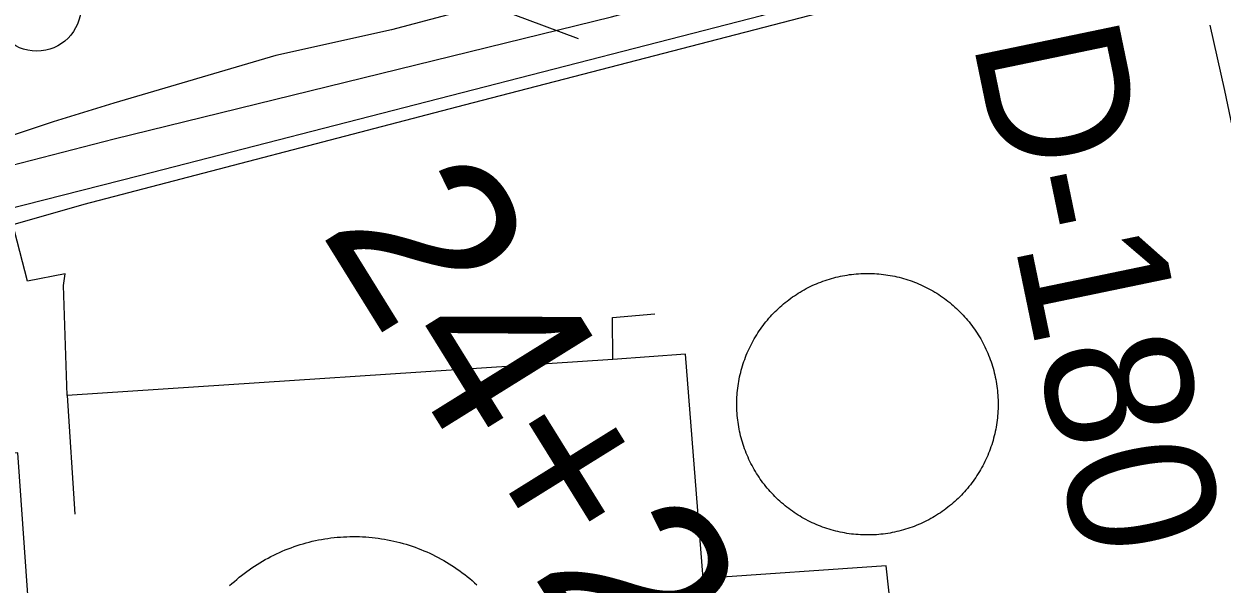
# Model space of a CAD drawing. Extents: x 3598634 to 3636690, y 517270 to 542944.
# Drawn here: x 3617093 to 3617770, y 533706 to 534022 of the extents above; entities that cross this region are included whole.
import ezdxf

# ---------------------------------------------------------------- set-up
doc = ezdxf.new("R2010")
doc.units = 0
for name, color, linetype in [('V-DOMW-TANK', 7, 'Continuous'), ('V-LEVE-TOET', 7, 'Continuous'), ('V-RIVR-RANG-IDEN', 7, 'Continuous'), ('V-ROAD-CNTR', 7, 'Continuous'), ('V-SITE-OTLN', 7, 'Continuous'), ('V-SURV-IDEN', 7, 'Continuous'), ('V-SURV-LINE', 7, 'Continuous'), ('V-TOPO-SHOR', 7, 'Continuous'), ('V-UTIL-LINE', 7, 'Continuous')]:
    doc.layers.add(name, color=color, linetype=linetype)

msp = doc.modelspace()

# ---------------------------------------------------------------- linework, layer by layer
at = {"layer": 'V-DOMW-TANK'}
for points in [[(3617531.43, 533870.87), (3617532.54, 533871.52), (3617533.66, 533872.16), (3617534.8, 533872.77), (3617535.94, 533873.37), (3617537.1, 533873.94), (3617538.26, 533874.49), (3617539.43, 533875.03), (3617540.62, 533875.54), (3617541.81, 533876.03), (3617543.01, 533876.5), (3617544.21, 533876.95), (3617545.43, 533877.38), (3617546.65, 533877.79), (3617547.88, 533878.18), (3617549.12, 533878.54), (3617550.36, 533878.89), (3617551.61, 533879.21), (3617552.86, 533879.51), (3617554.12, 533879.78), (3617555.39, 533880.04), (3617556.65, 533880.27), (3617557.92, 533880.48), (3617559.2, 533880.68), (3617560.48, 533880.84), (3617561.76, 533880.99), (3617563.04, 533881.11), (3617564.33, 533881.21), (3617565.61, 533881.29), (3617566.9, 533881.34), (3617568.19, 533881.37), (3617569.48, 533881.38), (3617570.77, 533881.37), (3617572.06, 533881.34), (3617573.34, 533881.28), (3617574.63, 533881.2), (3617575.92, 533881.1), (3617577.2, 533880.97), (3617578.48, 533880.82), (3617579.76, 533880.66), (3617581.03, 533880.46), (3617582.3, 533880.25), (3617583.57, 533880.01), (3617584.83, 533879.76), (3617586.09, 533879.48), (3617587.34, 533879.17), (3617588.59, 533878.85), (3617589.83, 533878.5), (3617591.07, 533878.14), (3617592.3, 533877.75), (3617593.52, 533877.34), (3617594.73, 533876.91), (3617595.94, 533876.45), (3617597.14, 533875.98), (3617598.33, 533875.49), (3617599.51, 533874.97), (3617600.69, 533874.44), (3617601.85, 533873.88), (3617603, 533873.31), (3617604.14, 533872.71), (3617605.28, 533872.09), (3617606.4, 533871.45), (3617607.51, 533870.8), (3617608.6, 533870.13), (3617609.69, 533869.43), (3617610.77, 533868.72), (3617611.83, 533867.99), (3617612.88, 533867.24), (3617613.91, 533866.47), (3617614.94, 533865.69), (3617615.94, 533864.88), (3617616.94, 533864.06), (3617617.92, 533863.22), (3617618.88, 533862.37), (3617619.83, 533861.5), (3617620.76, 533860.61), (3617621.68, 533859.7), (3617622.58, 533858.78), (3617623.47, 533857.85), (3617624.34, 533856.9), (3617625.2, 533855.93), (3617626.03, 533854.95), (3617626.85, 533853.95), (3617627.65, 533852.95), (3617628.44, 533851.92), (3617629.2, 533850.89), (3617629.95, 533849.83), (3617630.68, 533848.77), (3617631.39, 533847.7), (3617632.08, 533846.61), (3617632.75, 533845.51), (3617633.41, 533844.4), (3617634.04, 533843.28), (3617634.65, 533842.14), (3617635.25, 533841), (3617635.82, 533839.84), (3617636.38, 533838.68), (3617636.91, 533837.51), (3617637.42, 533836.32), (3617637.91, 533835.13), (3617638.39, 533833.93)], [(3617513.63, 533759.12), (3617512.79, 533760.1), (3617511.97, 533761.1), (3617511.17, 533762.11), (3617510.38, 533763.14), (3617509.62, 533764.17), (3617508.87, 533765.22), (3617508.14, 533766.28), (3617507.43, 533767.36), (3617506.74, 533768.45), (3617506.07, 533769.55), (3617505.41, 533770.66), (3617504.78, 533771.78), (3617504.17, 533772.91), (3617503.57, 533774.06), (3617503, 533775.21), (3617502.45, 533776.38), (3617501.91, 533777.55), (3617501.4, 533778.73), (3617500.91, 533779.92), (3617500.44, 533781.12), (3617499.98, 533782.33), (3617499.56, 533783.55), (3617499.15, 533784.77), (3617498.76, 533786), (3617498.4, 533787.23), (3617498.05, 533788.48), (3617497.73, 533789.73), (3617497.43, 533790.98), (3617497.16, 533792.24), (3617496.9, 533793.5), (3617496.66, 533794.77), (3617496.45, 533796.04), (3617496.26, 533797.32), (3617496.1, 533798.59), (3617495.95, 533799.88), (3617495.83, 533801.16), (3617495.73, 533802.44), (3617495.65, 533803.73), (3617495.6, 533805.02), (3617495.57, 533806.31), (3617495.55, 533807.6), (3617495.57, 533808.89), (3617495.6, 533810.17), (3617495.66, 533811.46), (3617495.74, 533812.75), (3617495.84, 533814.03), (3617495.96, 533815.32), (3617496.11, 533816.59), (3617496.28, 533817.87), (3617496.48, 533819.15), (3617496.69, 533820.42), (3617496.92, 533821.69), (3617497.18, 533822.95), (3617497.46, 533824.21), (3617497.77, 533825.46), (3617498.09, 533826.71), (3617498.43, 533827.95), (3617498.8, 533829.19), (3617499.19, 533830.42), (3617499.6, 533831.64), (3617500.03, 533832.85), (3617500.48, 533834.06), (3617500.96, 533835.26), (3617501.45, 533836.45), (3617501.97, 533837.63), (3617502.5, 533838.8), (3617503.06, 533839.96), (3617503.64, 533841.12), (3617504.23, 533842.26), (3617504.85, 533843.39), (3617505.48, 533844.51), (3617506.14, 533845.63), (3617506.81, 533846.72), (3617507.51, 533847.81), (3617508.22, 533848.88), (3617508.95, 533849.95), (3617509.7, 533850.99), (3617510.47, 533852.03), (3617511.25, 533853.05), (3617512.06, 533854.06), (3617512.88, 533855.06), (3617513.71, 533856.03), (3617514.57, 533857), (3617515.44, 533857.95), (3617516.33, 533858.88), (3617517.23, 533859.8), (3617518.16, 533860.7), (3617519.09, 533861.59), (3617520.04, 533862.46), (3617521.01, 533863.31), (3617521.99, 533864.15), (3617522.98, 533864.97), (3617523.99, 533865.77), (3617525.02, 533866.55), (3617526.05, 533867.32), (3617527.1, 533868.07), (3617528.17, 533868.8), (3617529.24, 533869.51), (3617530.33, 533870.2), (3617531.43, 533870.87)], [(3617638.39, 533833.93), (3617638.84, 533832.72), (3617639.27, 533831.51), (3617639.67, 533830.29), (3617640.06, 533829.06), (3617640.43, 533827.82), (3617640.77, 533826.58), (3617641.09, 533825.33), (3617641.39, 533824.08), (3617641.67, 533822.82), (3617641.92, 533821.55), (3617642.16, 533820.29), (3617642.37, 533819.01), (3617642.56, 533817.74), (3617642.73, 533816.46), (3617642.87, 533815.18), (3617642.99, 533813.9), (3617643.09, 533812.61), (3617643.17, 533811.33), (3617643.22, 533810.04), (3617643.26, 533808.75), (3617643.27, 533807.46), (3617643.25, 533806.17), (3617643.22, 533804.89), (3617643.16, 533803.59), (3617643.08, 533802.31), (3617642.98, 533801.02), (3617642.86, 533799.74), (3617642.71, 533798.46), (3617642.54, 533797.18), (3617642.35, 533795.91), (3617642.13, 533794.64), (3617641.9, 533793.37), (3617641.64, 533792.1), (3617641.36, 533790.85), (3617641.06, 533789.59), (3617640.73, 533788.35), (3617640.39, 533787.11), (3617640.02, 533785.87), (3617639.63, 533784.64), (3617639.22, 533783.42), (3617638.79, 533782.2), (3617638.34, 533780.99), (3617637.86, 533779.8), (3617637.37, 533778.61), (3617636.85, 533777.43), (3617636.32, 533776.25), (3617635.76, 533775.09), (3617635.19, 533773.94), (3617634.59, 533772.8), (3617633.97, 533771.66), (3617633.34, 533770.54), (3617632.68, 533769.43), (3617632.01, 533768.33), (3617631.31, 533767.25), (3617630.6, 533766.17), (3617629.87, 533765.11), (3617629.12, 533764.06), (3617628.35, 533763.03), (3617627.57, 533762), (3617626.77, 533761)], [(3617626.77, 533761), (3617625.94, 533760.01), (3617625.11, 533759.02), (3617624.25, 533758.06), (3617623.38, 533757.11), (3617622.49, 533756.18), (3617621.59, 533755.26), (3617620.67, 533754.35), (3617619.73, 533753.47), (3617618.78, 533752.6), (3617617.81, 533751.74), (3617616.83, 533750.91), (3617615.84, 533750.09), (3617614.83, 533749.29), (3617613.81, 533748.5), (3617612.77, 533747.74), (3617611.72, 533746.99), (3617610.66, 533746.26), (3617609.58, 533745.55), (3617608.49, 533744.86), (3617607.39, 533744.19), (3617606.28, 533743.53), (3617605.16, 533742.9), (3617604.02, 533742.29), (3617602.88, 533741.69), (3617601.72, 533741.12), (3617600.56, 533740.56), (3617599.39, 533740.03), (3617598.21, 533739.52), (3617597.02, 533739.02), (3617595.81, 533738.55), (3617594.61, 533738.1), (3617593.39, 533737.67), (3617592.17, 533737.27), (3617590.94, 533736.88), (3617589.7, 533736.52), (3617588.46, 533736.17), (3617587.21, 533735.85), (3617585.96, 533735.55), (3617584.7, 533735.27), (3617583.44, 533735.02), (3617582.17, 533734.78), (3617580.9, 533734.57), (3617579.62, 533734.38), (3617578.34, 533734.21), (3617577.06, 533734.07), (3617575.78, 533733.95), (3617574.5, 533733.85), (3617573.21, 533733.77), (3617571.92, 533733.71), (3617570.63, 533733.68), (3617569.34, 533733.67), (3617568.06, 533733.68), (3617566.76, 533733.72), (3617565.48, 533733.78), (3617564.19, 533733.86), (3617562.91, 533733.96), (3617561.62, 533734.08), (3617560.34, 533734.23), (3617559.06, 533734.4), (3617557.79, 533734.59), (3617556.52, 533734.81), (3617555.25, 533735.04), (3617553.99, 533735.3), (3617552.73, 533735.58), (3617551.48, 533735.88), (3617550.23, 533736.2), (3617548.99, 533736.55), (3617547.75, 533736.92), (3617546.52, 533737.31), (3617545.3, 533737.72), (3617544.09, 533738.15), (3617542.88, 533738.6), (3617541.68, 533739.07), (3617540.49, 533739.57), (3617539.31, 533740.08), (3617538.14, 533740.62), (3617536.97, 533741.18), (3617535.82, 533741.75), (3617534.68, 533742.35), (3617533.55, 533742.96), (3617532.42, 533743.6), (3617531.31, 533744.26), (3617530.21, 533744.93), (3617529.13, 533745.62), (3617528.06, 533746.34), (3617526.99, 533747.07), (3617525.94, 533747.82), (3617524.91, 533748.58), (3617523.89, 533749.37), (3617522.88, 533750.17), (3617521.89, 533750.99), (3617520.91, 533751.83), (3617519.94, 533752.69), (3617518.99, 533753.56), (3617518.06, 533754.45), (3617517.14, 533755.35), (3617516.24, 533756.27), (3617515.35, 533757.21), (3617514.48, 533758.16), (3617513.63, 533759.12)], [(3617208.94, 533705.06), (3617210.26, 533706.27), (3617211.59, 533707.46), (3617212.95, 533708.62), (3617214.32, 533709.77), (3617215.72, 533710.88), (3617217.13, 533711.97), (3617218.57, 533713.04), (3617220.02, 533714.08), (3617221.49, 533715.1), (3617222.98, 533716.09), (3617224.48, 533717.06), (3617226, 533718), (3617227.54, 533718.91), (3617229.09, 533719.8), (3617230.66, 533720.65), (3617232.24, 533721.48), (3617233.84, 533722.29), (3617235.45, 533723.06), (3617237.08, 533723.81), (3617238.71, 533724.53), (3617240.36, 533725.21), (3617242.02, 533725.88), (3617243.69, 533726.51), (3617245.38, 533727.11), (3617247.07, 533727.68), (3617248.77, 533728.22), (3617250.49, 533728.74), (3617252.21, 533729.22), (3617253.94, 533729.67), (3617255.67, 533730.1), (3617257.42, 533730.49), (3617259.17, 533730.85), (3617260.92, 533731.18), (3617262.69, 533731.48), (3617264.45, 533731.75), (3617266.22, 533731.99), (3617268, 533732.2), (3617269.78, 533732.38), (3617271.56, 533732.52), (3617273.34, 533732.64), (3617275.13, 533732.72), (3617276.92, 533732.77), (3617278.7, 533732.79), (3617280.49, 533732.78), (3617282.28, 533732.74), (3617284.06, 533732.67), (3617285.85, 533732.57), (3617287.63, 533732.43), (3617289.41, 533732.27), (3617291.19, 533732.07), (3617292.96, 533731.84), (3617294.73, 533731.58), (3617296.49, 533731.29), (3617298.25, 533730.97), (3617300, 533730.62), (3617301.75, 533730.24), (3617303.49, 533729.83), (3617305.22, 533729.39), (3617306.95, 533728.91), (3617308.66, 533728.41), (3617310.37, 533727.88), (3617312.06, 533727.32), (3617313.75, 533726.73), (3617315.43, 533726.11), (3617317.09, 533725.46), (3617318.75, 533724.78), (3617320.39, 533724.07), (3617322.02, 533723.34), (3617323.63, 533722.57), (3617325.23, 533721.78), (3617326.82, 533720.96), (3617328.4, 533720.11), (3617329.95, 533719.23), (3617331.5, 533718.33), (3617333.02, 533717.4), (3617334.54, 533716.45), (3617336.03, 533715.46), (3617337.5, 533714.46), (3617338.96, 533713.43), (3617340.4, 533712.36), (3617341.82, 533711.28), (3617343.23, 533710.18), (3617344.61, 533709.04), (3617345.97, 533707.88), (3617347.31, 533706.7), (3617348.64, 533705.5)]]:
    msp.add_lwpolyline(points, dxfattribs=at)
at = {"layer": 'V-LEVE-TOET'}
msp.add_lwpolyline([(3617365.15, 534038.52), (3617356.4, 534036), (3617335.35, 534028.15), (3617300.47, 534018.95), (3617235.03, 534004.45), (3617143.49, 533977.55), (3617109.22, 533966.95), (3617086.11, 533959.2), (3617061.08, 533954.31)], dxfattribs=at)
at = {"layer": 'V-ROAD-CNTR'}
for points in [[(3616663.15, 533828.94), (3616874.85, 533888.05), (3617143.58, 533957.44), (3617424.76, 534026.34), (3617629.38, 534082.18), (3617710.24, 534105.61), (3617912.76, 534158.13), (3618143.11, 534217.25)], [(3617249.6, 534074.29), (3617259.16, 534072.12), (3617303.3, 534052.5), (3617406, 534013.98)]]:
    msp.add_lwpolyline(points, dxfattribs=at)
at = {"layer": 'V-SITE-OTLN'}
msp.add_lwpolyline([(3616721.16, 533632.58), (3616899.8, 533698.2), (3616988.87, 533732.75), (3616986.46, 533784.8), (3616974.05, 533889.9), (3617157.9, 533936.71), (3617509.62, 534027.02), (3617753.55, 534092.7), (3617870.5, 534121.67), (3617874.2, 534100.18), (3618103.26, 534130.89), (3618391.04, 534154.43), (3618505.49, 534161.54), (3618526.47, 533864.27), (3618538.2, 533706.29), (3618568.57, 533708.84), (3618569.87, 533688.91)], dxfattribs=at)
at = {"layer": 'V-SURV-LINE'}
msp.add_circle((3617099.92, 534031.88), 25, dxfattribs=at)
at = {"layer": 'V-TOPO-SHOR'}
for points in [[(3617753.03, 534079.95), (3617551.47, 534030.72), (3617341.41, 533976.43), (3617126.45, 533920.34), (3617075.6, 533905.83)], [(3617762.91, 534021.47), (3617771.3, 533984.61), (3617776.23, 533960.31), (3617776.95, 533908.04)]]:
    msp.add_lwpolyline(points, dxfattribs=at)
at = {"layer": 'V-UTIL-LINE'}
for points in [[(3617117.03, 533812.36), (3617114.97, 533874.6), (3617115.97, 533881.16), (3617094.6, 533876.98), (3617059.92, 534010.98)], [(3617128.44, 533195.35), (3617103.08, 533582.3), (3617089.25, 533779.97), (3616999.5, 533775.68), (3616992.11, 533858.7), (3616974.45, 533929.85), (3616971.59, 533941.02), (3616955.46, 534001.77)], [(3618075.12, 533718.05), (3617858.37, 533704.46), (3617853.03, 533703.41), (3617778.78, 533699.33), (3617771.53, 533699.71), (3617583.14, 533687.02), (3617580.03, 533716.27), (3617476.54, 533709.08), (3617466.6, 533835.85), (3617425.45, 533832.7), (3617425.37, 533856.5), (3617449.27, 533858.56)], [(3617425.45, 533832.7), (3617117.03, 533812.36), (3617121.48, 533745.36)]]:
    msp.add_lwpolyline(points, dxfattribs=at)

# ---------------------------------------------------------------- texts
at = {"layer": 'V-RIVR-RANG-IDEN'}
msp.add_text('D-180', height=83, rotation=281.72333, dxfattribs=at).set_placement((3617628.57, 534013.45))
at = {"layer": 'V-SURV-IDEN'}
msp.add_text('24+24.5', height=100, rotation=301.86348, dxfattribs=at).set_placement((3617259.42, 533905.56))

doc.saveas('drawing.dxf')
